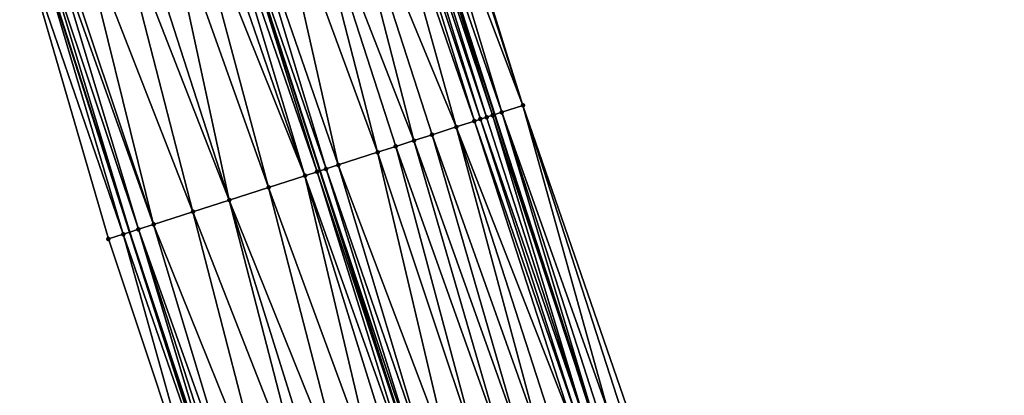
# Model space of a CAD drawing. Header units: feet. Extents: x 2004186 to 2014793, y 836912 to 864902.
# Tile 791 of 974: x 2005024 to 2005086, y 857446 to 857470. Entities that reach past the tile are written whole.
import ezdxf

# ---------------------------------------------------------------- set-up
doc = ezdxf.new("R2010")
doc.units = ezdxf.units.FT
doc.header["$LTSCALE"] = 100
doc.header["$MEASUREMENT"] = 0
for name, color, linetype, lineweight in [('EP_Travel Lane', 5, 'Continuous', 40), ('GPL_Skip Line', 2, 'Continuous', 40), ('Road Shots', 4, 'Continuous', 200), ('Road X-Section', 30, 'Continuous', 13)]:
    doc.layers.add(name, color=color, linetype=linetype, lineweight=lineweight)
doc.layers.add('I-77 SB_MM21-27-Surface-Border', color=7, linetype='Continuous')
doc.layers.add('I-77 SB_MM21-27-Surface-TIN', color=7, linetype='Continuous')

msp = doc.modelspace()

# ---------------------------------------------------------------- linework, layer by layer
at = {"layer": 'EP_Travel Lane'}
for points in [[(2005146.02619526, 857178.7172524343, 451.0488892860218), (2005139.867638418, 857197.7410314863, 451.4587805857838), (2005133.709128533, 857216.7646654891, 451.8761162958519), (2005127.550519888, 857235.7886045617, 452.2777915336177), (2005121.400086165, 857254.8063838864, 452.6602922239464), (2005115.254310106, 857273.8355400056, 453.0091669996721), (2005109.108450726, 857292.8649541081, 453.3409031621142), (2005102.96253758, 857311.8945346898, 453.6615791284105), (2005096.816563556, 857330.9243037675, 453.9697337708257), (2005090.670584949, 857349.9540870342, 454.2769447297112), (2005084.524416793, 857368.9844572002, 454.5451602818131), (2005078.378406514, 857388.0143385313, 454.845864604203), (2005072.232371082, 857407.0442977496, 455.1413865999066), (2005066.090467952, 857426.0688907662, 455.4115200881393), (2005059.946602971, 857445.1000496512, 455.6730406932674), (2005053.802742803, 857464.1311936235, 455.9358784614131), (2005047.658820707, 857483.1625294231, 456.1819832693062)], [(2005122.92651005, 857171.2390841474, 451.0545092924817), (2005116.786400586, 857190.2692435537, 451.4454042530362), (2005110.646352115, 857209.2992139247, 451.8460161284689), (2005104.50624666, 857228.3293609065, 452.2375437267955), (2005098.3613872, 857247.3663376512, 452.6195632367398), (2005092.215674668, 857266.3952971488, 452.9815006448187), (2005086.06986406, 857285.4245603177, 453.3232642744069), (2005079.923943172, 857304.4541649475, 453.6423442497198), (2005073.778061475, 857323.4836482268, 453.9694846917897), (2005067.632054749, 857342.5135186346, 454.2709081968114), (2005061.486001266, 857361.5435338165, 454.5627204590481), (2005055.339983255, 857380.5734391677, 454.8618137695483), (2005049.193878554, 857399.6036129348, 455.1430842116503), (2005043.07603124, 857418.6493069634, 455.4012398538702), (2005036.96198677, 857437.689986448, 455.6701498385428), (2005030.847943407, 857456.7306624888, 455.9393414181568), (2005024.733857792, 857475.7714701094, 456.197076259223)]]:
    msp.add_polyline3d(points, dxfattribs=at)
at = {"layer": 'GPL_Skip Line'}
msp.add_polyline3d([(2005135.011917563, 857175.1469169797, 451.2669752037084), (2005128.853288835, 857194.1709180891, 451.665455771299), (2005122.694740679, 857213.1946703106, 452.0767230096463), (2005116.536115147, 857232.2186615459, 452.4757108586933), (2005110.382902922, 857251.2450187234, 452.8519738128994), (2005104.23713911, 857270.2741369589, 453.2033655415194), (2005098.091336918, 857289.3033740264, 453.5468629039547), (2005091.945409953, 857308.3329974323, 453.8646946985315), (2005085.799506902, 857327.3625467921, 454.1874455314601), (2005079.653439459, 857346.3926051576, 454.4763816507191), (2005073.507407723, 857365.422552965, 454.7726624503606), (2005067.361401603, 857384.4524214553, 455.0742125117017), (2005061.215281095, 857403.482644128, 455.3522331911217), (2005055.078335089, 857422.516103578, 455.6123102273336), (2005048.942033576, 857441.549657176, 455.877290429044), (2005042.805789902, 857460.5830313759, 456.157909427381), (2005036.669414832, 857479.6168131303, 456.4030003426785)], dxfattribs=at)
at = {"layer": 'I-77 SB_MM21-27-Surface-Border', "color": 3, "linetype": 'ByBlock', "lineweight": -2}
for points in [[(2005049.611986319, 857483.7941164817, 456.0320753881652), (2005055.558076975, 857464.6987563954, 455.8052886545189), (2005062.074998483, 857445.7882007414, 455.5175260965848), (2005068.591898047, 857426.8777131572, 455.2238499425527), (2005074.916356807, 857407.9144119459, 454.944232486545), (2005081.252703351, 857388.945948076, 454.6468292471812), (2005087.398650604, 857369.9162618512, 454.3331612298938), (2005093.544813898, 857350.8859067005, 454.0639496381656), (2005097.598150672, 857331.1772578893, 453.9379807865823), (2005105.836757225, 857312.8263830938, 453.4466744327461), (2005111.982729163, 857293.7966204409, 453.138093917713), (2005118.128467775, 857274.7675802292, 452.7815188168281), (2005123.893703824, 857255.6151787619, 452.4533233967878), (2005129.853149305, 857236.537997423, 452.0934598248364), (2005135.441188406, 857217.3284481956, 451.7336352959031), (2005141.980194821, 857198.4281933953, 451.3069403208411), (2005147.758293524, 857179.2809165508, 450.9125012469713)], [(2005122.832785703, 857171.2087998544, 451.0518570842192), (2005116.483787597, 857190.1714854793, 451.4357946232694), (2005109.944541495, 857209.0724806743, 451.8244633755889), (2005102.834142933, 857227.7896663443, 452.1624618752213), (2005096.297640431, 857246.7012970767, 452.5305247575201), (2005089.961596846, 857265.6688228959, 452.8902461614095), (2005083.244727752, 857284.5139873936, 453.2119186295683), (2005077.098847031, 857303.5434676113, 453.5392635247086), (2005070.952897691, 857322.5731602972, 453.8524920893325), (2005064.806860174, 857341.6031260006, 454.1475847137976), (2005058.660875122, 857360.6329292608, 454.4534769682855), (2005052.705156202, 857379.7243671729, 454.7482148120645), (2005047.320472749, 857398.9999749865, 455.0583223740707), (2005041.371922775, 857418.1008715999, 455.3255263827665), (2005035.806792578, 857437.3181735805, 455.6216108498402), (2005029.493789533, 857456.2948758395, 455.8774083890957), (2005023.91494271, 857475.507865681, 456.1647950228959)]]:
    msp.add_polyline3d(points, dxfattribs=at)
at = {"layer": 'I-77 SB_MM21-27-Surface-TIN', "color": 128, "linetype": 'ByBlock', "lineweight": -2}
for points in [[(2005048.470202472, 857483.4248864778, 456.1209800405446), (2005047.709007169, 857483.1787519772, 456.1786078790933), (2005054.225985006, 857464.2680216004, 455.9060867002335)], [(2005048.470202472, 857483.4248864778, 456.1209800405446), (2005055.558076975, 857464.6987563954, 455.8052886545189), (2005049.421684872, 857483.7325909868, 456.045773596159)], [(2005048.470202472, 857483.4248864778, 456.1209800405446), (2005054.225985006, 857464.2680216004, 455.9060867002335), (2005055.558076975, 857464.6987563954, 455.8052886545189)], [(2005049.421684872, 857483.7325909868, 456.045773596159), (2005055.558076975, 857464.6987563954, 455.8052886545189), (2005049.611986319, 857483.7941164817, 456.0320753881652)], [(2005046.567097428, 857482.8099124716, 456.2334713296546), (2005045.996084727, 857482.6256720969, 456.245265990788), (2005052.513144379, 857463.7146879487, 455.9948670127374)], [(2005046.94775976, 857482.9327790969, 456.2221466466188), (2005046.567097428, 857482.8099124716, 456.2334713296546), (2005052.893811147, 857463.8375408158, 455.9847416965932)], [(2005046.567097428, 857482.8099124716, 456.2334713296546), (2005052.513144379, 857463.7146879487, 455.9948670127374), (2005052.893811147, 857463.8375408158, 455.9847416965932)], [(2005047.328397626, 857483.05572161, 456.2042065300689), (2005046.94775976, 857482.9327790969, 456.2221466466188), (2005053.27445386, 857463.9604682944, 455.9681121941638)], [(2005046.94775976, 857482.9327790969, 456.2221466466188), (2005052.893811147, 857463.8375408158, 455.9847416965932), (2005053.27445386, 857463.9604682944, 455.9681121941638)], [(2005047.328397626, 857483.05572161, 456.2042065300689), (2005053.655077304, 857464.0834555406, 455.9462725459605), (2005047.658820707, 857483.1625294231, 456.1819832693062)], [(2005047.328397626, 857483.05572161, 456.2042065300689), (2005053.27445386, 857463.9604682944, 455.9681121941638), (2005053.655077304, 857464.0834555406, 455.9462725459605)], [(2005047.709007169, 857483.1787519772, 456.1786078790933), (2005047.658820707, 857483.1625294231, 456.1819832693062), (2005053.802742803, 857464.1311936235, 455.9358784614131)], [(2005053.655077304, 857464.0834555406, 455.9462725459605), (2005053.802742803, 857464.1311936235, 455.9358784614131), (2005047.658820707, 857483.1625294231, 456.1819832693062)], [(2005047.709007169, 857483.1787519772, 456.1786078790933), (2005053.802742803, 857464.1311936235, 455.9358784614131), (2005054.225985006, 857464.2680216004, 455.9060867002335)], [(2005045.996084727, 857482.6256720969, 456.245265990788), (2005043.712047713, 857481.8886678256, 456.296173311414), (2005051.371086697, 857463.3463073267, 456.0097278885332)], [(2005045.996084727, 857482.6256720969, 456.245265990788), (2005051.371086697, 857463.3463073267, 456.0097278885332), (2005052.513144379, 857463.7146879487, 455.9948670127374)], [(2005048.706337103, 857462.4865922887, 456.0583731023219), (2005043.712047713, 857481.8886678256, 456.296173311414), (2005041.427956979, 857481.1518301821, 456.3325550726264)], [(2005051.371086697, 857463.3463073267, 456.0097278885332), (2005043.712047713, 857481.8886678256, 456.296173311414), (2005049.848380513, 857462.855017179, 456.0396532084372)], [(2005049.848380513, 857462.855017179, 456.0396532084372), (2005043.712047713, 857481.8886678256, 456.296173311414), (2005048.706337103, 857462.4865922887, 456.0583731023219)], [(2005046.42225852, 857461.7497169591, 456.0980401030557), (2005041.427956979, 857481.1518301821, 456.3325550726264), (2005039.524554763, 857480.5377779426, 456.3646925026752)], [(2005048.706337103, 857462.4865922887, 456.0583731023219), (2005041.427956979, 857481.1518301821, 456.3325550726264), (2005047.564302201, 857462.1181410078, 456.0793935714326)], [(2005047.564302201, 857462.1181410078, 456.0793935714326), (2005041.427956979, 857481.1518301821, 456.3325550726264), (2005046.42225852, 857461.7497169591, 456.0980401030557)], [(2005039.524554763, 857480.5377779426, 456.3646925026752), (2005037.430797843, 857479.8623654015, 456.3961276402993), (2005043.947857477, 857460.9513813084, 456.1457238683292)], [(2005046.42225852, 857461.7497169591, 456.0980401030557), (2005039.524554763, 857480.5377779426, 456.3646925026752), (2005043.947857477, 857460.9513813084, 456.1457238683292)], [(2005036.098355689, 857479.4327168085, 456.4022373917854), (2005042.615440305, 857460.521655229, 456.1585883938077), (2005036.669414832, 857479.6168131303, 456.4030003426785)], [(2005037.430797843, 857479.8623654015, 456.3961276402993), (2005036.669414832, 857479.6168131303, 456.4030003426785), (2005043.186489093, 857460.705783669, 456.1565514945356)], [(2005042.615440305, 857460.521655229, 456.1585883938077), (2005042.805789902, 857460.5830313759, 456.157909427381), (2005036.669414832, 857479.6168131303, 456.4030003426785)], [(2005043.186489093, 857460.705783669, 456.1565514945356), (2005036.669414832, 857479.6168131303, 456.4030003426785), (2005042.805789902, 857460.5830313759, 456.157909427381)], [(2005037.430797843, 857479.8623654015, 456.3961276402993), (2005043.186489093, 857460.705783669, 456.1565514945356), (2005043.947857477, 857460.9513813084, 456.1457238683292)], [(2005035.33692159, 857479.1873230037, 456.3952960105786), (2005034.385110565, 857478.880637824, 456.3816436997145), (2005041.854008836, 857460.2762532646, 456.1523582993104)], [(2005036.098355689, 857479.4327168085, 456.4022373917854), (2005035.33692159, 857479.1873230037, 456.3952960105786), (2005041.854008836, 857460.2762532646, 456.1523582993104)], [(2005036.098355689, 857479.4327168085, 456.4022373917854), (2005041.854008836, 857460.2762532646, 456.1523582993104), (2005042.615440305, 857460.521655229, 456.1585883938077)], [(2005032.862173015, 857478.3900653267, 456.3490087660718), (2005030.958562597, 857477.7766588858, 456.3248495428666), (2005037.094911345, 857458.7429587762, 456.0726413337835)], [(2005034.385110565, 857478.880637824, 456.3816436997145), (2005032.862173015, 857478.3900653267, 456.3490087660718), (2005039.569639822, 857459.5402787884, 456.113494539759)], [(2005032.862173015, 857478.3900653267, 456.3490087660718), (2005037.094911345, 857458.7429587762, 456.0726413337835), (2005039.569639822, 857459.5402787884, 456.113494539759)], [(2005034.385110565, 857478.880637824, 456.3816436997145), (2005039.569639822, 857459.5402787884, 456.113494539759), (2005041.854008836, 857460.2762532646, 456.1523582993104)], [(2005030.958562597, 857477.7766588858, 456.3248495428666), (2005029.816372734, 857477.4086882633, 456.3039692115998), (2005037.094911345, 857458.7429587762, 456.0726413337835)], [(2005029.816372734, 857477.4086882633, 456.3039692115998), (2005027.531978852, 857476.6727909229, 456.2583812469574), (2005034.810512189, 857458.0070777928, 456.0256274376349)], [(2005029.816372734, 857477.4086882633, 456.3039692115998), (2005034.810512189, 857458.0070777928, 456.0256274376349), (2005037.094911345, 857458.7429587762, 456.0726413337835)], [(2005027.531978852, 857476.6727909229, 456.2583812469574), (2005026.009075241, 857476.1821131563, 456.2349230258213), (2005032.335759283, 857457.2098335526, 455.9781688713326)], [(2005027.531978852, 857476.6727909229, 456.2583812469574), (2005032.335759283, 857457.2098335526, 455.9781688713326), (2005034.810512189, 857458.0070777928, 456.0256274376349)], [(2005025.628341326, 857476.0594685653, 456.2268921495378), (2005025.057221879, 857475.8755592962, 456.2098231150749), (2005031.383915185, 857456.9032509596, 455.9555737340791)], [(2005026.009075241, 857476.1821131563, 456.2349230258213), (2005025.628341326, 857476.0594685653, 456.2268921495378), (2005032.335759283, 857457.2098335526, 455.9781688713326)], [(2005025.628341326, 857476.0594685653, 456.2268921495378), (2005031.383915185, 857456.9032509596, 455.9555737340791), (2005032.335759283, 857457.2098335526, 455.9781688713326)], [(2005030.425593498, 857456.5946614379, 455.9265502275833), (2005024.733857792, 857475.7714701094, 456.197076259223), (2005023.91494271, 857475.507865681, 456.1647950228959)], [(2005030.425593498, 857456.5946614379, 455.9265502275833), (2005023.91494271, 857475.507865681, 456.1647950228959), (2005029.493789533, 857456.2948758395, 455.8774083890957)], [(2005025.057221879, 857475.8755592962, 456.2098231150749), (2005024.733857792, 857475.7714701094, 456.197076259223), (2005030.847943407, 857456.7306624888, 455.9393414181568)], [(2005030.425593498, 857456.5946614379, 455.9265502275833), (2005030.847943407, 857456.7306624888, 455.9393414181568), (2005024.733857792, 857475.7714701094, 456.197076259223)], [(2005025.057221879, 857475.8755592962, 456.2098231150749), (2005030.847943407, 857456.7306624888, 455.9393414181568), (2005031.383915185, 857456.9032509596, 455.9555737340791)], [(2005053.655077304, 857464.0834555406, 455.9462725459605), (2005059.946602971, 857445.1000496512, 455.6730406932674), (2005053.802742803, 857464.1311936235, 455.9358784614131)], [(2005054.225985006, 857464.2680216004, 455.9060867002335), (2005053.802742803, 857464.1311936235, 455.9358784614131), (2005059.981694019, 857445.1113847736, 455.6713047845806)], [(2005059.981694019, 857445.1113847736, 455.6713047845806), (2005053.802742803, 857464.1311936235, 455.9358784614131), (2005059.946602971, 857445.1000496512, 455.6730406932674)], [(2005054.225985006, 857464.2680216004, 455.9060867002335), (2005060.933205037, 857445.4190005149, 455.6038358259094), (2005055.558076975, 857464.6987563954, 455.8052886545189)], [(2005054.225985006, 857464.2680216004, 455.9060867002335), (2005060.36230956, 857445.2343965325, 455.6473279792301), (2005060.933205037, 857445.4190005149, 455.6038358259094)], [(2005054.225985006, 857464.2680216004, 455.9060867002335), (2005059.981694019, 857445.1113847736, 455.6713047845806), (2005060.36230956, 857445.2343965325, 455.6473279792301)], [(2005061.694387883, 857445.6651736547, 455.5428390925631), (2005062.074998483, 857445.7882007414, 455.5175260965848), (2005055.558076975, 857464.6987563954, 455.8052886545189)], [(2005061.694387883, 857445.6651736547, 455.5428390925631), (2005055.558076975, 857464.6987563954, 455.8052886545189), (2005060.933205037, 857445.4190005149, 455.6038358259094)], [(2005052.513144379, 857463.7146879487, 455.9948670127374), (2005051.371086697, 857463.3463073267, 456.0097278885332), (2005058.649421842, 857444.6812089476, 455.7233764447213)], [(2005052.893811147, 857463.8375408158, 455.9847416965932), (2005052.513144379, 857463.7146879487, 455.9948670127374), (2005059.03009039, 857444.804056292, 455.7137322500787)], [(2005052.513144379, 857463.7146879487, 455.9948670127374), (2005058.649421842, 857444.6812089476, 455.7233764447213), (2005059.03009039, 857444.804056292, 455.7137322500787)], [(2005053.27445386, 857463.9604682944, 455.9681121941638), (2005052.893811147, 857463.8375408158, 455.9847416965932), (2005059.410742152, 857444.9269557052, 455.6995490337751)], [(2005052.893811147, 857463.8375408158, 455.9847416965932), (2005059.03009039, 857444.804056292, 455.7137322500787), (2005059.410742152, 857444.9269557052, 455.6995490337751)], [(2005053.655077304, 857464.0834555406, 455.9462725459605), (2005053.27445386, 857463.9604682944, 455.9681121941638), (2005059.410742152, 857444.9269557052, 455.6995490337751)], [(2005053.655077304, 857464.0834555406, 455.9462725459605), (2005059.410742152, 857444.9269557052, 455.6995490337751), (2005059.946602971, 857445.1000496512, 455.6730406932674)], [(2005051.371086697, 857463.3463073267, 456.0097278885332), (2005049.848380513, 857462.855017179, 456.0396532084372), (2005056.555689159, 857444.0057212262, 455.7613669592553)], [(2005051.371086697, 857463.3463073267, 456.0097278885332), (2005057.507370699, 857444.3128080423, 455.7400063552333), (2005058.649421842, 857444.6812089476, 455.7233764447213)], [(2005051.371086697, 857463.3463073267, 456.0097278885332), (2005056.555689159, 857444.0057212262, 455.7613669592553), (2005057.507370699, 857444.3128080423, 455.7400063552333)], [(2005048.706337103, 857462.4865922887, 456.0583731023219), (2005047.564302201, 857462.1181410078, 456.0793935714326), (2005054.271601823, 857443.2688730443, 455.7986691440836)], [(2005049.848380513, 857462.855017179, 456.0396532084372), (2005048.706337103, 857462.4865922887, 456.0583731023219), (2005055.413661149, 857443.6372485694, 455.7842517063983)], [(2005048.706337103, 857462.4865922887, 456.0583731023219), (2005054.271601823, 857443.2688730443, 455.7986691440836), (2005055.413661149, 857443.6372485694, 455.7842517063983)], [(2005049.848380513, 857462.855017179, 456.0396532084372), (2005055.413661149, 857443.6372485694, 455.7842517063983), (2005056.555689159, 857444.0057212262, 455.7613669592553)], [(2005046.42225852, 857461.7497169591, 456.0980401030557), (2005043.947857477, 857460.9513813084, 456.1457238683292), (2005051.035806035, 857442.2250215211, 455.8500551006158)], [(2005047.564302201, 857462.1181410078, 456.0793935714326), (2005046.42225852, 857461.7497169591, 456.0980401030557), (2005052.748879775, 857442.7776321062, 455.8243058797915)], [(2005046.42225852, 857461.7497169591, 456.0980401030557), (2005051.035806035, 857442.2250215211, 455.8500551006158), (2005052.748879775, 857442.7776321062, 455.8243058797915)], [(2005047.564302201, 857462.1181410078, 456.0793935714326), (2005052.748879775, 857442.7776321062, 455.8243058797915), (2005054.271601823, 857443.2688730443, 455.7986691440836)], [(2005048.561332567, 857441.4269105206, 455.8781571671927), (2005042.615440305, 857460.521655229, 456.1585883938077), (2005041.854008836, 857460.2762532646, 456.1523582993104)], [(2005042.615440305, 857460.521655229, 456.1585883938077), (2005048.942033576, 857441.549657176, 455.877290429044), (2005042.805789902, 857460.5830313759, 456.157909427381)], [(2005048.561332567, 857441.4269105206, 455.8781571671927), (2005048.942033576, 857441.549657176, 455.877290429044), (2005042.615440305, 857460.521655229, 456.1585883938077)], [(2005049.132384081, 857441.6110305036, 455.8768570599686), (2005043.186489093, 857460.705783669, 456.1565514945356), (2005042.805789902, 857460.5830313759, 456.157909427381)], [(2005049.132384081, 857441.6110305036, 455.8768570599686), (2005042.805789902, 857460.5830313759, 456.157909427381), (2005048.942033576, 857441.549657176, 455.877290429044)], [(2005049.70341806, 857441.7952048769, 455.8708155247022), (2005043.947857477, 857460.9513813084, 456.1457238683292), (2005043.186489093, 857460.705783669, 456.1565514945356)], [(2005049.70341806, 857441.7952048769, 455.8708155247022), (2005043.186489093, 857460.705783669, 456.1565514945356), (2005049.132384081, 857441.6110305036, 455.8768570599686)], [(2005051.035806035, 857442.2250215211, 455.8500551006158), (2005043.947857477, 857460.9513813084, 456.1457238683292), (2005049.70341806, 857441.7952048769, 455.8708155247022)], [(2005046.467373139, 857440.7521261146, 455.8548370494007), (2005041.854008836, 857460.2762532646, 456.1523582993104), (2005039.569639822, 857459.5402787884, 456.113494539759)], [(2005048.561332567, 857441.4269105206, 455.8781571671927), (2005041.854008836, 857460.2762532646, 456.1523582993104), (2005047.799908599, 857441.1814852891, 455.8739559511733)], [(2005047.799908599, 857441.1814852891, 455.8739559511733), (2005041.854008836, 857460.2762532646, 456.1523582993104), (2005046.467373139, 857440.7521261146, 455.8548370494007)], [(2005039.569639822, 857459.5402787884, 456.113494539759), (2005037.094911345, 857458.7429587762, 456.0726413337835), (2005044.56371508, 857440.1388674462, 455.8177974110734)], [(2005046.467373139, 857440.7521261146, 455.8548370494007), (2005039.569639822, 857459.5402787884, 456.113494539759), (2005044.56371508, 857440.1388674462, 455.8177974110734)], [(2005037.094911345, 857458.7429587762, 456.0726413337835), (2005034.810512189, 857458.0070777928, 456.0256274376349), (2005042.08898592, 857439.34154955, 455.7767616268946)], [(2005037.094911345, 857458.7429587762, 456.0726413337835), (2005043.040820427, 857439.6481618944, 455.7967625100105), (2005044.56371508, 857440.1388674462, 455.8177974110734)], [(2005037.094911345, 857458.7429587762, 456.0726413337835), (2005042.08898592, 857439.34154955, 455.7767616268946), (2005043.040820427, 857439.6481618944, 455.7967625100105)], [(2005034.810512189, 857458.0070777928, 456.0256274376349), (2005032.335759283, 857457.2098335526, 455.9781688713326), (2005039.804588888, 857438.6056619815, 455.7303235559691)], [(2005034.810512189, 857458.0070777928, 456.0256274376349), (2005039.804588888, 857438.6056619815, 455.7303235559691), (2005042.08898592, 857439.34154955, 455.7767616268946)], [(2005030.425593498, 857456.5946614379, 455.9265502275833), (2005036.96198677, 857437.689986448, 455.6701498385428), (2005030.847943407, 857456.7306624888, 455.9393414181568)], [(2005031.383915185, 857456.9032509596, 455.9555737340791), (2005030.847943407, 857456.7306624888, 455.9393414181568), (2005037.139464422, 857437.7471097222, 455.67760710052)], [(2005037.139464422, 857437.7471097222, 455.67760710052), (2005030.847943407, 857456.7306624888, 455.9393414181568), (2005036.96198677, 857437.689986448, 455.6701498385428)], [(2005032.335759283, 857457.2098335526, 455.9781688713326), (2005031.383915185, 857456.9032509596, 455.9555737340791), (2005038.091322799, 857438.0536480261, 455.7040623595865)], [(2005031.383915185, 857456.9032509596, 455.9555737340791), (2005037.520216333, 857437.8696984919, 455.6905038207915), (2005038.091322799, 857438.0536480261, 455.7040623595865)], [(2005031.383915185, 857456.9032509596, 455.9555737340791), (2005037.139464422, 857437.7471097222, 455.67760710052), (2005037.520216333, 857437.8696984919, 455.6905038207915)], [(2005032.335759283, 857457.2098335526, 455.9781688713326), (2005038.091322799, 857438.0536480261, 455.7040623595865), (2005039.804588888, 857438.6056619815, 455.7303235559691)], [(2005030.425593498, 857456.5946614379, 455.9265502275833), (2005029.493789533, 857456.2948758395, 455.8774083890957), (2005035.806792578, 857437.3181735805, 455.6216108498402)], [(2005030.425593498, 857456.5946614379, 455.9265502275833), (2005035.806792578, 857437.3181735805, 455.6216108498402), (2005036.96198677, 857437.689986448, 455.6701498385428)]]:
    msp.add_3dface(points, dxfattribs=at)
at = {"layer": 'Road Shots', "lineweight": 100}
for p in [(2005054.225985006, 857464.2680216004, 455.9060867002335), (2005055.558076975, 857464.6987563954, 455.8052886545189), (2005052.513144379, 857463.7146879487, 455.9948670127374), (2005052.893811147, 857463.8375408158, 455.9847416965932), (2005053.27445386, 857463.9604682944, 455.9681121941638), (2005053.655077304, 857464.0834555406, 455.9462725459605), (2005051.371086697, 857463.3463073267, 456.0097278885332), (2005048.706337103, 857462.4865922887, 456.0583731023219), (2005049.848380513, 857462.855017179, 456.0396532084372), (2005046.42225852, 857461.7497169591, 456.0980401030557), (2005047.564302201, 857462.1181410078, 456.0793935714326), (2005042.615440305, 857460.521655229, 456.1585883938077), (2005043.186489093, 857460.705783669, 456.1565514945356), (2005043.947857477, 857460.9513813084, 456.1457238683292), (2005041.854008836, 857460.2762532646, 456.1523582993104), (2005039.569639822, 857459.5402787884, 456.113494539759), (2005037.094911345, 857458.7429587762, 456.0726413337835), (2005034.810512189, 857458.0070777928, 456.0256274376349), (2005031.383915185, 857456.9032509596, 455.9555737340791), (2005032.335759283, 857457.2098335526, 455.9781688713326), (2005029.493789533, 857456.2948758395, 455.8774083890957), (2005030.425593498, 857456.5946614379, 455.9265502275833)]:
    msp.add_point(p, dxfattribs=at)
at = {"layer": 'Road X-Section', "extrusion": (-0.3068195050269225, 0.9516914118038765, 0.01205188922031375), "elevation": 200857.1291656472, "flags": 128}
msp.add_lwpolyline([(-2171411.367971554, -1964.973170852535), (-2171412.346812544, -1964.924025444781), (-2171413.353593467, -1964.894999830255), (-2171414.353593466, -1964.872403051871), (-2171416.953593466, -1964.824941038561), (-2171419.353593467, -1964.777923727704), (-2171421.953593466, -1964.737067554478), (-2171424.353593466, -1964.698200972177), (-2171425.153593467, -1964.691970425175), (-2171425.753593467, -1964.694007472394), (-2171426.553593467, -1964.70483588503), (-2171429.153593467, -1964.752523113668), (-2171430.353593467, -1964.771170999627), (-2171431.553593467, -1964.79219299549), (-2171432.753593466, -1964.81091424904), (-2171434.353593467, -1964.84084174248), (-2171435.553593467, -1964.855703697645), (-2171435.953593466, -1964.865829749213), (-2171436.353593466, -1964.882460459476), (-2171436.753593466, -1964.904301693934), (-2171437.353593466, -1964.944490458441), (-2171438.753593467, -1965.045295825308)], dxfattribs=at)

doc.saveas('drawing.dxf')
